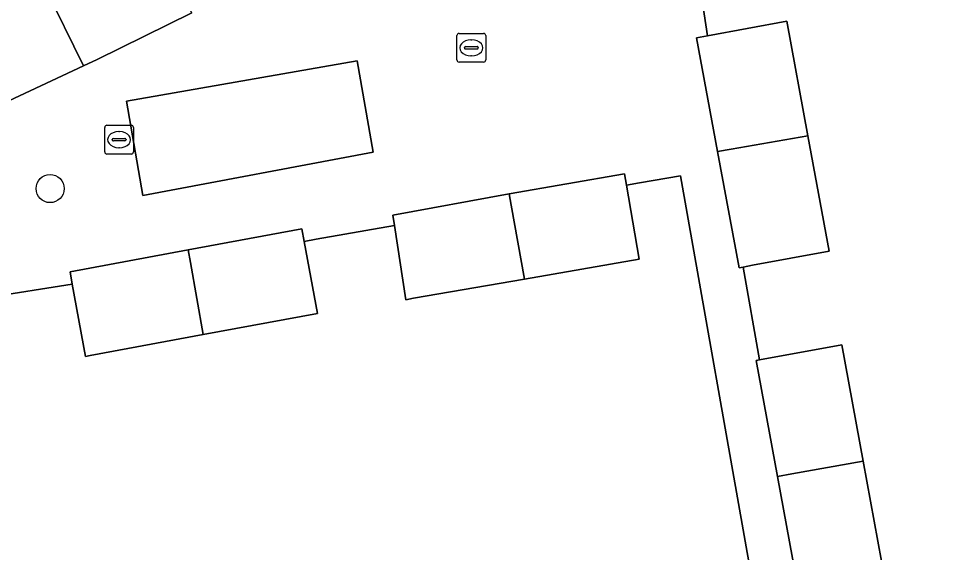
# Model space of a CAD drawing. Extents: x 157793 to 159380, y 380877 to 382313.
# Drawn here: x 158279.91 to 158312.16, y 381407.95 to 381426.55 of the extents above; entities that cross this region are included whole.
import ezdxf

# ---------------------------------------------------------------- set-up
doc = ezdxf.new("R2010")
doc.units = 0
for name, color, linetype in [('IMGEO_Boom', 7, 'Continuous'), ('IMGEO_Erf', 7, 'Continuous'), ('IMGEO_Groenvoorziening', 7, 'Continuous'), ('IMGEO_Kolk', 7, 'Continuous'), ('IMGEO_Pand', 7, 'Continuous'), ('IMGEO_Voetpad_open', 7, 'Continuous')]:
    doc.layers.add(name, color=color, linetype=linetype)

msp = doc.modelspace()

# ---------------------------------------------------------------- linework, layer by layer
at = {"layer": 'IMGEO_Boom'}
msp.add_circle((158281.013, 381420.626), 0.489, dxfattribs=at)
at = {"layer": 'IMGEO_Erf'}
for points in [[(158303.449, 381429.112), (158303.927, 381425.948), (158306.693, 381426.457), (158307.429, 381422.465), (158308.17, 381418.445), (158305.504, 381417.953), (158305.17, 381417.892), (158305.749, 381414.657), (158308.611, 381415.184), (158309.359, 381411.132), (158310.003, 381407.638), (158310.091, 381407.16), (158310.12, 381407), (158307.215, 381406.465), (158307.76, 381403.421), (158308.196, 381403.501), (158310.681, 381403.959), (158311.411, 381400.002), (158312.186, 381395.797), (158309.202, 381395.247), (158309.713, 381392.385), (158312.776, 381392.934)], [(158259.11, 381427.5), (158254.943, 381425.429), (158255.088, 381425.137), (158254.765, 381424.977), (158254.612, 381425.284), (158254.451, 381425.204), (158260.043, 381413.954), (158261.675, 381414.765), (158260.339, 381417.474), (158264.05, 381419.304), (158267.889, 381421.198), (158269.226, 381418.489), (158272.017, 381419.962), (158270.705, 381422.623), (158274.259, 381424.376), (158277.982, 381426.212), (158279.295, 381423.552), (158279.568, 381423.686), (158282.181, 381424.909), (158280.834, 381427.638)], [(158305.439, 381407.219), (158302.994, 381421.073), (158301.565, 381420.824), (158301.105, 381420.744), (158301.553, 381418.17), (158297.556, 381417.475), (158293.686, 381416.802), (158293.416, 381416.755), (158293.02, 381419.338), (158290.289, 381418.865), (158289.87, 381418.787), (158290.334, 381416.277), (158286.352, 381415.54), (158282.412, 381414.81), (158282.251, 381414.78), (158281.785, 381417.295), (158278.831, 381416.835)]]:
    msp.add_lwpolyline(points, dxfattribs=at)
at = {"layer": 'IMGEO_Groenvoorziening'}
msp.add_lwpolyline([(158283.676, 381423.669), (158284.243, 381420.383), (158292.272, 381421.891), (158291.717, 381425.079)], close=True, dxfattribs=at)
at = {"layer": 'IMGEO_Kolk'}
for p, q in [((158295.197, 381425.107), (158295.197, 381425.959)), ((158295.272, 381426.033), (158296.124, 381426.033)), ((158296.198, 381425.959), (158296.198, 381425.107)), ((158295.685, 381425.813), (158295.71, 381425.813)), ((158295.456, 381425.527), (158295.456, 381425.539)), ((158295.894, 381425.49), (158295.496, 381425.49)), ((158295.499, 381425.576), (158295.897, 381425.576)), ((158295.94, 381425.539), (158295.94, 381425.527)), ((158296.124, 381425.033), (158295.272, 381425.033)), ((158295.708, 381425.253), (158295.683, 381425.253)), ((158282.917, 381421.905), (158282.917, 381422.757)), ((158282.992, 381422.831), (158283.844, 381422.831)), ((158283.918, 381422.757), (158283.918, 381421.905)), ((158283.405, 381422.611), (158283.43, 381422.611)), ((158283.176, 381422.325), (158283.176, 381422.337)), ((158283.614, 381422.288), (158283.216, 381422.288)), ((158283.219, 381422.374), (158283.617, 381422.374)), ((158283.66, 381422.337), (158283.66, 381422.325)), ((158283.844, 381421.831), (158282.992, 381421.831)), ((158283.428, 381422.051), (158283.403, 381422.051))]:
    msp.add_line(p, q, dxfattribs=at)
for points in [[(158295.197, 381425.107), (158295.197, 381425.959)], [(158295.272, 381426.033), (158296.124, 381426.033)], [(158296.198, 381425.959), (158296.198, 381425.107)], [(158296.124, 381425.033), (158295.272, 381425.033)], [(158282.917, 381421.905), (158282.917, 381422.757)], [(158282.992, 381422.831), (158283.844, 381422.831)], [(158283.918, 381422.757), (158283.918, 381421.905)], [(158283.844, 381421.831), (158282.992, 381421.831)]]:
    msp.add_lwpolyline(points, dxfattribs=at)
for centre, radius, start, end in [((158295.274, 381425.957), 0.0765, 91.552, 178.448), ((158295.274, 381425.957), 0.0765, 91.552, 178.448), ((158296.122, 381425.957), 0.0765, 1.552, 88.448), ((158296.122, 381425.957), 0.0765, 1.552, 88.448), ((158295.496, 381425.536), 0.0403, 85.8775, 175.7526), ((158295.493, 381425.526), 0.0366, 178.938, 274.7102), ((158295.897, 381425.533), 0.043, 264.8664, 352.4533), ((158295.901, 381425.538), 0.0386, 1.7309, 96.639), ((158295.274, 381425.109), 0.0765, 181.552, 268.448), ((158295.274, 381425.109), 0.0765, 181.552, 268.448), ((158296.122, 381425.109), 0.0765, 271.552, 358.448), ((158296.122, 381425.109), 0.0765, 271.552, 358.448), ((158282.994, 381422.755), 0.0765, 91.552, 178.448), ((158282.994, 381422.755), 0.0765, 91.552, 178.448), ((158283.842, 381422.755), 0.0765, 1.552, 88.448), ((158283.842, 381422.755), 0.0765, 1.552, 88.448), ((158283.216, 381422.334), 0.0403, 85.8775, 175.7526), ((158283.213, 381422.324), 0.0366, 178.938, 274.7102), ((158283.617, 381422.331), 0.043, 264.8664, 352.4533), ((158283.621, 381422.336), 0.0386, 1.7309, 96.639), ((158282.994, 381421.907), 0.0765, 181.552, 268.448), ((158282.994, 381421.907), 0.0765, 181.552, 268.448), ((158283.842, 381421.907), 0.0765, 271.552, 358.448), ((158283.842, 381421.907), 0.0765, 271.552, 358.448)]:
    msp.add_arc(centre, radius, start, end, dxfattribs=at)
for centre, major_axis, ratio, start_param, end_param in [((158295.684, 381425.533), (-0.387, 0.002), 0.722429, 4.712389, 7.853982), ((158295.709, 381425.533), (-0.39, 0.002), 0.717154, 1.570796, 4.712389), ((158283.404, 381422.331), (-0.387, 0.002), 0.722429, 4.712389, 7.853982), ((158283.429, 381422.331), (-0.39, 0.002), 0.717154, 1.570796, 4.712389)]:
    msp.add_ellipse(centre, major_axis=major_axis, ratio=ratio, start_param=start_param, end_param=end_param, dxfattribs=at)
at = {"layer": 'IMGEO_Pand'}
for points in [[(158284.56, 381429.475), (158280.834, 381427.638), (158282.181, 381424.909), (158282.648, 381425.127), (158285.947, 381426.754)], [(158303.927, 381425.948), (158303.553, 381425.879), (158304.282, 381421.921), (158304.757, 381422.003), (158307.429, 381422.465), (158306.693, 381426.457)], [(158307.429, 381422.465), (158304.757, 381422.003), (158304.282, 381421.921), (158305.03, 381417.866), (158305.17, 381417.892), (158305.504, 381417.953), (158308.17, 381418.445)], [(158301.105, 381420.744), (158301.035, 381421.144), (158297.017, 381420.446), (158297.09, 381420.046), (158297.556, 381417.475), (158301.553, 381418.17)], [(158297.017, 381420.446), (158292.966, 381419.696), (158293.02, 381419.338), (158293.416, 381416.755), (158293.686, 381416.802), (158297.556, 381417.475), (158297.09, 381420.046)], [(158289.87, 381418.787), (158289.789, 381419.224), (158285.83, 381418.49), (158285.907, 381418.053), (158286.352, 381415.54), (158290.334, 381416.277)], [(158285.83, 381418.49), (158281.705, 381417.726), (158281.785, 381417.295), (158282.251, 381414.78), (158282.412, 381414.81), (158286.352, 381415.54), (158285.907, 381418.053)], [(158305.749, 381414.657), (158305.626, 381414.634), (158306.371, 381410.598), (158306.867, 381410.687), (158309.359, 381411.132), (158308.611, 381415.184)], [(158309.359, 381411.132), (158306.867, 381410.687), (158306.371, 381410.598), (158307.106, 381406.609), (158307.136, 381406.45), (158307.215, 381406.465), (158310.12, 381407), (158310.091, 381407.16), (158310.003, 381407.638)]]:
    msp.add_lwpolyline(points, close=True, dxfattribs=at)
at = {"layer": 'IMGEO_Voetpad_open'}
for points in [[(158285.947, 381426.754), (158282.648, 381425.127), (158282.181, 381424.909), (158279.568, 381423.686), (158279.295, 381423.552), (158275.579, 381421.719), (158272.017, 381419.962), (158269.226, 381418.489), (158265.395, 381416.6), (158261.675, 381414.765), (158260.043, 381413.954), (158254.451, 381425.204), (158252.1, 381429.934)], [(158307.106, 381406.609), (158306.371, 381410.598), (158305.626, 381414.634), (158305.749, 381414.657), (158305.17, 381417.892), (158305.03, 381417.866), (158304.282, 381421.921), (158303.553, 381425.879), (158303.927, 381425.948), (158303.449, 381429.112)], [(158278.831, 381416.835), (158281.785, 381417.295), (158281.705, 381417.726), (158285.83, 381418.49), (158289.789, 381419.224), (158289.87, 381418.787), (158290.289, 381418.865), (158293.02, 381419.338), (158292.966, 381419.696), (158297.017, 381420.446), (158301.035, 381421.144), (158301.105, 381420.744), (158301.565, 381420.824), (158302.994, 381421.073), (158305.439, 381407.219)]]:
    msp.add_lwpolyline(points, dxfattribs=at)
msp.add_lwpolyline([(158292.272, 381421.891), (158284.243, 381420.383), (158283.676, 381423.669), (158291.717, 381425.079)], close=True, dxfattribs=at)

doc.saveas('drawing.dxf')
